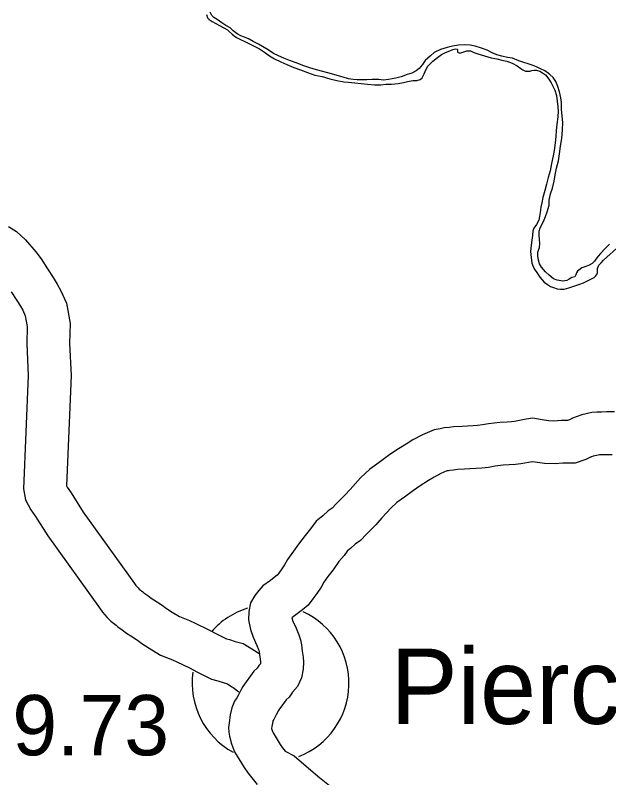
# Model space of a CAD drawing. Extents: x -939622 to -934245, y 1383184 to 1385301.
# Drawn here: x -935171.2 to -935158.71, y 1384080.57 to 1384096.61 of the extents above; entities that cross this region are included whole.
import ezdxf

# ---------------------------------------------------------------- set-up
doc = ezdxf.new("R2010")
doc.units = 0
for name, color, linetype in [('Level 10', 7, 'Continuous'), ('Level 24', 7, 'Continuous'), ('Level 25', 7, 'Continuous'), ('Level 9', 7, 'Continuous')]:
    doc.layers.add(name, color=color, linetype=linetype)

msp = doc.modelspace()

# ---------------------------------------------------------------- linework, layer by layer
at = {"layer": 'Level 10'}
for points in [[(-935171.343, 1384092.168), (-935171.174, 1384092.063), (-935170.985, 1384091.886), (-935170.765, 1384091.635), (-935170.654, 1384091.483), (-935170.524, 1384091.276), (-935170.404, 1384091.089), (-935170.316, 1384090.949), (-935170.238, 1384090.811), (-935170.122, 1384090.554), (-935170.047, 1384090.127), (-935170.057, 1384089.705), (-935170.026, 1384089.033), (-935170.12, 1384086.71), (-935170.105, 1384086.683), (-935170.02, 1384086.561), (-935169.769, 1384086.16), (-935168.69, 1384084.658), (-935168.661, 1384084.615), (-935168.614, 1384084.564), (-935168.59, 1384084.54), (-935168.518, 1384084.485), (-935168.491, 1384084.463), (-935168.411, 1384084.406), (-935168.339, 1384084.35), (-935168.283, 1384084.313), (-935168.11, 1384084.204), (-935168.018, 1384084.133), (-935167.901, 1384084.056), (-935167.742, 1384083.96), (-935167.533, 1384083.878), (-935167.417, 1384083.824), (-935167.126, 1384083.686), (-935166.951, 1384083.59), (-935166.766, 1384083.497), (-935166.757, 1384083.493), (-935166.693, 1384083.478), (-935166.572, 1384083.439), (-935166.408, 1384083.394), (-935166.276, 1384083.32), (-935166.13, 1384083.229), (-935166.084, 1384083.194), (-935166.075, 1384083.188)], [(-935171.283, 1384090.793), (-935171.163, 1384090.607), (-935171.089, 1384090.488), (-935171.041, 1384090.404), (-935170.989, 1384090.288), (-935170.949, 1384090.06), (-935170.957, 1384089.695), (-935170.927, 1384089.031), (-935171.023, 1384086.648), (-935170.986, 1384086.416), (-935170.87, 1384086.206), (-935170.77, 1384086.063), (-935170.516, 1384085.658), (-935169.428, 1384084.142), (-935169.367, 1384084.053), (-935169.263, 1384083.941), (-935169.185, 1384083.863), (-935169.078, 1384083.78), (-935169.039, 1384083.748), (-935168.95, 1384083.685), (-935168.86, 1384083.614), (-935168.767, 1384083.555), (-935168.627, 1384083.466), (-935168.539, 1384083.398), (-935168.381, 1384083.295), (-935168.143, 1384083.15), (-935167.889, 1384083.051), (-935167.802, 1384083.01), (-935167.535, 1384082.883), (-935167.368, 1384082.792), (-935167.169, 1384082.693), (-935167.069, 1384082.643), (-935166.935, 1384082.61), (-935166.828, 1384082.576), (-935166.753, 1384082.555), (-935166.735, 1384082.545), (-935166.64, 1384082.486), (-935166.615, 1384082.467), (-935166.494, 1384082.381)], [(-935158.597, 1384088.266), (-935158.761, 1384088.266), (-935158.865, 1384088.263), (-935158.962, 1384088.259), (-935159.073, 1384088.25), (-935159.278, 1384088.203), (-935159.402, 1384088.165), (-935159.475, 1384088.131), (-935159.539, 1384088.099), (-935159.579, 1384088.086), (-935159.596, 1384088.086), (-935159.717, 1384088.086), (-935159.869, 1384088.074), (-935159.983, 1384088.076), (-935160.118, 1384088.098), (-935160.315, 1384088.131), (-935160.451, 1384088.11), (-935160.698, 1384088.064), (-935160.758, 1384088.057), (-935160.853, 1384088.05), (-935161.009, 1384088.046), (-935161.244, 1384088.012), (-935161.368, 1384087.991), (-935161.473, 1384087.979), (-935161.565, 1384087.971), (-935161.684, 1384087.965), (-935161.8, 1384087.959), (-935161.98, 1384087.949), (-935162.072, 1384087.937), (-935162.179, 1384087.93), (-935162.262, 1384087.912), (-935162.39, 1384087.889), (-935162.633, 1384087.781), (-935162.836, 1384087.676), (-935162.979, 1384087.586), (-935163.174, 1384087.466), (-935163.345, 1384087.347), (-935163.543, 1384087.201), (-935163.74, 1384087.06), (-935163.935, 1384086.88), (-935164.156, 1384086.635), (-935164.265, 1384086.512), (-935164.45, 1384086.33), (-935164.536, 1384086.242), (-935164.615, 1384086.183), (-935164.729, 1384086.081), (-935164.868, 1384085.966), (-935164.99, 1384085.805), (-935165.101, 1384085.67), (-935165.239, 1384085.482), (-935165.348, 1384085.335), (-935165.471, 1384085.163), (-935165.535, 1384085.048), (-935165.589, 1384084.966), (-935165.657, 1384084.876), (-935165.692, 1384084.829), (-935165.717, 1384084.81), (-935165.833, 1384084.718), (-935165.989, 1384084.607), (-935166.077, 1384084.508), (-935166.16, 1384084.406), (-935166.249, 1384084.252), (-935166.285, 1384084.065), (-935166.291, 1384083.89), (-935166.254, 1384083.693), (-935166.194, 1384083.53), (-935166.117, 1384083.356), (-935166.08, 1384083.271), (-935166.075, 1384083.256), (-935166.067, 1384083.217), (-935166.054, 1384083.118), (-935166.041, 1384083.011), (-935166.038, 1384082.979), (-935166.038, 1384082.969), (-935166.072, 1384082.929), (-935166.113, 1384082.874), (-935166.181, 1384082.812)], [(-935158.642, 1384087.366), (-935158.747, 1384087.366), (-935158.835, 1384087.363), (-935158.907, 1384087.361), (-935158.934, 1384087.358), (-935159.046, 1384087.333), (-935159.079, 1384087.323), (-935159.084, 1384087.32), (-935159.199, 1384087.263), (-935159.424, 1384087.191), (-935159.581, 1384087.186), (-935159.682, 1384087.186), (-935159.842, 1384087.174), (-935160.063, 1384087.178), (-935160.264, 1384087.21), (-935160.318, 1384087.219), (-935160.567, 1384087.172), (-935160.675, 1384087.161), (-935160.808, 1384087.15), (-935160.934, 1384087.148), (-935161.106, 1384087.122), (-935161.241, 1384087.1), (-935161.381, 1384087.083), (-935161.506, 1384087.073), (-935161.639, 1384087.066), (-935161.751, 1384087.061), (-935161.895, 1384087.053), (-935161.983, 1384087.041), (-935162.056, 1384087.036), (-935162.087, 1384087.029), (-935162.121, 1384087.023), (-935162.244, 1384086.969), (-935162.389, 1384086.894), (-935162.504, 1384086.821), (-935162.681, 1384086.712), (-935162.821, 1384086.615), (-935163.014, 1384086.473), (-935163.171, 1384086.361), (-935163.294, 1384086.247), (-935163.486, 1384086.035), (-935163.611, 1384085.893), (-935163.811, 1384085.696), (-935163.94, 1384085.563), (-935164.047, 1384085.484), (-935164.143, 1384085.398), (-935164.214, 1384085.339), (-935164.283, 1384085.248), (-935164.389, 1384085.119), (-935164.515, 1384084.946), (-935164.621, 1384084.804), (-935164.709, 1384084.682), (-935164.765, 1384084.58), (-935164.855, 1384084.445), (-935164.936, 1384084.337), (-935165.039, 1384084.198), (-935165.159, 1384084.103), (-935165.294, 1384083.997), (-935165.383, 1384083.934), (-935165.359, 1384083.868), (-935165.292, 1384083.717), (-935165.233, 1384083.58), (-935165.201, 1384083.474), (-935165.179, 1384083.364), (-935165.162, 1384083.234), (-935165.146, 1384083.107), (-935165.136, 1384083.001), (-935165.142, 1384082.855), (-935165.181, 1384082.675), (-935165.262, 1384082.492), (-935165.366, 1384082.371), (-935165.439, 1384082.27), (-935165.503, 1384082.211)], [(-935166.181, 1384082.812), (-935166.409, 1384082.491), (-935166.447, 1384082.425), (-935166.506, 1384082.317), (-935166.541, 1384082.251), (-935166.586, 1384082.18), (-935166.64, 1384082.041), (-935166.677, 1384081.895), (-935166.682, 1384081.843), (-935166.692, 1384081.776), (-935166.711, 1384081.632), (-935166.704, 1384081.533), (-935166.693, 1384081.445), (-935166.652, 1384081.286), (-935166.585, 1384081.114), (-935166.384, 1384080.789), (-935166.309, 1384080.673), (-935166.111, 1384080.427)], [(-935165.503, 1384082.211), (-935165.632, 1384082.031), (-935165.641, 1384082.022), (-935165.662, 1384081.985), (-935165.711, 1384081.895), (-935165.761, 1384081.799), (-935165.781, 1384081.768), (-935165.784, 1384081.756), (-935165.801, 1384081.648), (-935165.806, 1384081.611), (-935165.793, 1384081.562), (-935165.776, 1384081.517), (-935165.623, 1384081.27), (-935165.578, 1384081.2), (-935165.524, 1384081.133), (-935165.335, 1384081.031), (-935164.832, 1384080.607), (-935164.412, 1384080.269)]]:
    msp.add_lwpolyline(points, dxfattribs=at)
at = {"layer": 'Level 24'}
for start, end in [(107.1804, 139.0122), (290.999, 65.4422), (171.8407, 241.4524)]:
    msp.add_arc((-935165.828, 1384082.56), 1.65, start, end, dxfattribs=at)
at = {"layer": 'Level 9'}
for points in [[(-935166.278, 1384096.102), (-935166.38, 1384096.144), (-935166.456, 1384096.176), (-935166.513, 1384096.203), (-935166.561, 1384096.236), (-935166.612, 1384096.283), (-935166.676, 1384096.34), (-935166.766, 1384096.391), (-935166.853, 1384096.45), (-935166.949, 1384096.516), (-935167.019, 1384096.557), (-935167.061, 1384096.599), (-935167.097, 1384096.671)], [(-935167.178, 1384096.622), (-935167.154, 1384096.556), (-935167.12, 1384096.518), (-935167.057, 1384096.476), (-935166.982, 1384096.437), (-935166.904, 1384096.39), (-935166.814, 1384096.345), (-935166.732, 1384096.298), (-935166.696, 1384096.265), (-935166.633, 1384096.211), (-935166.597, 1384096.178), (-935166.545, 1384096.139), (-935166.473, 1384096.104), (-935166.359, 1384096.05), (-935166.172, 1384095.955), (-935166.064, 1384095.899), (-935165.953, 1384095.831), (-935165.85, 1384095.753), (-935165.745, 1384095.694), (-935165.61, 1384095.625), (-935165.486, 1384095.569), (-935165.339, 1384095.507), (-935165.198, 1384095.457), (-935165.05, 1384095.401), (-935164.897, 1384095.35), (-935164.741, 1384095.321), (-935164.582, 1384095.271), (-935164.438, 1384095.236), (-935164.29, 1384095.21), (-935164.197, 1384095.202), (-935164.059, 1384095.185), (-935163.921, 1384095.17), (-935163.789, 1384095.156), (-935163.639, 1384095.145), (-935163.51, 1384095.146)], [(-935159.396, 1384091.192), (-935159.405, 1384091.15), (-935159.429, 1384091.108), (-935159.491, 1384091.089), (-935159.548, 1384091.059), (-935159.596, 1384091.026), (-935159.683, 1384091.013), (-935159.797, 1384091.033), (-935159.875, 1384091.066), (-935159.966, 1384091.14), (-935160.044, 1384091.212), (-935160.129, 1384091.308), (-935160.168, 1384091.383), (-935160.192, 1384091.455), (-935160.208, 1384091.551), (-935160.208, 1384091.623), (-935160.17, 1384091.725), (-935160.164, 1384091.807), (-935160.171, 1384091.894), (-935160.18, 1384091.984), (-935160.178, 1384092.065), (-935160.154, 1384092.14), (-935160.089, 1384092.267), (-935160.042, 1384092.373), (-935160.009, 1384092.472), (-935159.968, 1384092.617), (-935159.969, 1384092.716), (-935159.94, 1384092.851), (-935159.898, 1384092.972), (-935159.863, 1384093.116), (-935159.843, 1384093.249), (-935159.817, 1384093.39), (-935159.773, 1384093.544), (-935159.753, 1384093.691), (-935159.73, 1384093.854), (-935159.704, 1384094.016), (-935159.687, 1384094.2), (-935159.679, 1384094.35), (-935159.694, 1384094.482), (-935159.707, 1384094.632), (-935159.711, 1384094.774), (-935159.724, 1384094.87), (-935159.754, 1384094.996), (-935159.788, 1384095.11), (-935159.828, 1384095.215), (-935159.885, 1384095.296), (-935159.954, 1384095.364), (-935160.018, 1384095.409), (-935160.072, 1384095.445), (-935160.135, 1384095.477), (-935160.231, 1384095.522), (-935160.304, 1384095.552), (-935160.607, 1384095.652), (-935160.739, 1384095.708), (-935160.844, 1384095.722), (-935160.962, 1384095.749), (-935161.067, 1384095.778), (-935161.166, 1384095.817), (-935161.271, 1384095.87), (-935161.391, 1384095.917), (-935161.527, 1384095.958), (-935161.629, 1384095.979), (-935161.752, 1384095.987), (-935161.875, 1384095.98), (-935162, 1384095.958), (-935162.117, 1384095.931), (-935162.255, 1384095.885), (-935162.384, 1384095.821), (-935162.464, 1384095.757), (-935162.578, 1384095.657), (-935162.634, 1384095.57), (-935162.7, 1384095.488), (-935162.768, 1384095.439), (-935162.858, 1384095.391), (-935162.957, 1384095.363), (-935163.082, 1384095.314), (-935163.193, 1384095.286), (-935163.349, 1384095.258), (-935163.451, 1384095.246), (-935163.553, 1384095.254), (-935163.688, 1384095.259), (-935163.802, 1384095.249), (-935163.91, 1384095.249), (-935164.009, 1384095.248), (-935164.09, 1384095.256), (-935164.189, 1384095.268), (-935164.303, 1384095.303), (-935164.624, 1384095.397), (-935164.862, 1384095.462), (-935165, 1384095.503), (-935165.129, 1384095.547), (-935165.292, 1384095.606), (-935165.409, 1384095.651), (-935165.547, 1384095.704), (-935165.661, 1384095.751), (-935165.767, 1384095.805), (-935165.881, 1384095.882), (-935165.965, 1384095.93), (-935166.08, 1384095.998), (-935166.191, 1384096.058), (-935166.278, 1384096.102)], [(-935163.51, 1384095.146), (-935163.402, 1384095.156), (-935163.282, 1384095.156), (-935163.145, 1384095.169), (-935163.034, 1384095.191), (-935162.947, 1384095.216), (-935162.833, 1384095.232), (-935162.752, 1384095.238), (-935162.683, 1384095.257), (-935162.641, 1384095.293), (-935162.594, 1384095.377), (-935162.555, 1384095.471), (-935162.517, 1384095.537), (-935162.412, 1384095.64), (-935162.32, 1384095.722), (-935162.23, 1384095.78), (-935162.147, 1384095.825), (-935162.06, 1384095.862), (-935161.997, 1384095.886), (-935161.937, 1384095.902), (-935161.904, 1384095.896), (-935161.898, 1384095.887), (-935161.898, 1384095.854), (-935161.895, 1384095.833), (-935161.844, 1384095.812), (-935161.766, 1384095.837), (-935161.697, 1384095.858), (-935161.625, 1384095.856), (-935161.55, 1384095.826), (-935161.472, 1384095.793), (-935161.186, 1384095.714), (-935161.069, 1384095.691), (-935160.961, 1384095.665), (-935160.856, 1384095.641), (-935160.748, 1384095.6), (-935160.642, 1384095.546), (-935160.567, 1384095.49), (-935160.522, 1384095.463), (-935160.468, 1384095.43), (-935160.42, 1384095.431), (-935160.375, 1384095.434), (-935160.33, 1384095.443), (-935160.282, 1384095.452), (-935160.231, 1384095.45), (-935160.165, 1384095.432), (-935160.108, 1384095.396), (-935160.047, 1384095.352), (-935159.972, 1384095.265), (-935159.923, 1384095.187), (-935159.881, 1384095.103), (-935159.851, 1384095.034), (-935159.814, 1384094.92), (-935159.798, 1384094.803), (-935159.786, 1384094.683), (-935159.779, 1384094.59), (-935159.787, 1384094.47), (-935159.804, 1384094.316), (-935159.819, 1384094.184), (-935159.827, 1384094.06), (-935159.844, 1384093.922), (-935159.864, 1384093.766), (-935159.887, 1384093.651), (-935159.919, 1384093.489), (-935159.949, 1384093.335), (-935159.987, 1384093.194), (-935160.022, 1384093.058), (-935160.057, 1384092.923), (-935160.098, 1384092.772), (-935160.124, 1384092.661), (-935160.145, 1384092.57), (-935160.159, 1384092.459), (-935160.168, 1384092.375), (-935160.182, 1384092.3), (-935160.236, 1384092.209), (-935160.289, 1384092.133), (-935160.31, 1384092.07), (-935160.318, 1384091.974), (-935160.333, 1384091.875), (-935160.347, 1384091.772), (-935160.358, 1384091.64), (-935160.349, 1384091.514), (-935160.33, 1384091.394), (-935160.287, 1384091.277), (-935160.23, 1384091.196), (-935160.163, 1384091.1), (-935160.07, 1384090.993), (-935160.006, 1384090.945), (-935159.94, 1384090.903), (-935159.874, 1384090.88), (-935159.799, 1384090.856), (-935159.73, 1384090.844), (-935159.652, 1384090.848), (-935159.553, 1384090.876), (-935159.448, 1384090.909), (-935159.326, 1384090.949), (-935159.245, 1384090.98), (-935159.146, 1384091.026), (-935159.077, 1384091.062), (-935159.024, 1384091.092), (-935158.985, 1384091.126), (-935158.964, 1384091.159)], [(-935158.701, 1384091.795), (-935158.793, 1384091.704), (-935158.886, 1384091.598), (-935158.936, 1384091.541), (-935158.984, 1384091.475), (-935159.011, 1384091.435), (-935159.061, 1384091.387), (-935159.13, 1384091.353), (-935159.199, 1384091.326), (-935159.28, 1384091.295), (-935159.342, 1384091.247), (-935159.369, 1384091.223), (-935159.396, 1384091.192)], [(-935158.964, 1384091.159), (-935158.952, 1384091.189), (-935158.952, 1384091.228), (-935158.95, 1384091.282), (-935158.923, 1384091.352), (-935158.875, 1384091.403), (-935158.825, 1384091.455), (-935158.485, 1384091.763)]]:
    msp.add_lwpolyline(points, dxfattribs=at)

# ---------------------------------------------------------------- texts
at = {"layer": 'Level 24'}
msp.add_text('Piercetown', height=1.584, dxfattribs=at).set_placement((-935163.305, 1384081.704))
at = {"layer": 'Level 25'}
msp.add_text('9.73', height=1.2672, dxfattribs=at).set_placement((-935171.261, 1384081.044))

doc.saveas('drawing.dxf')
